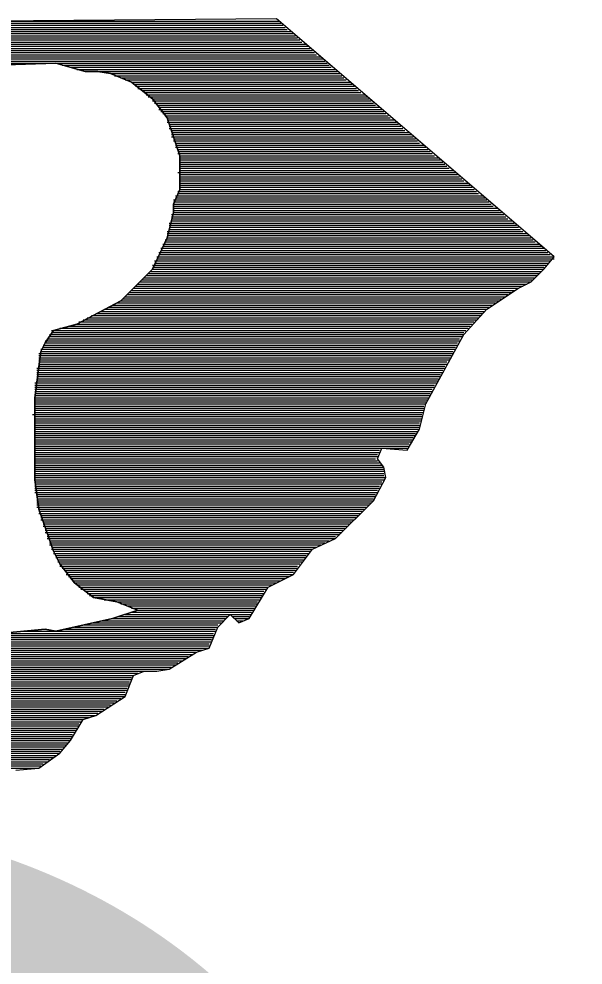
# Model space of a CAD drawing. Extents: x -796 to 2793, y -4650 to 4425.
# Drawn here: x 1914.03 to 1927.44, y 1938.44 to 1960.92 of the extents above; entities that cross this region are included whole.
import ezdxf

# ---------------------------------------------------------------- set-up
doc = ezdxf.new("R2010")
doc.units = 0
doc.layers.add('RD_HC_Data', color=7, linetype='Continuous')
doc.layers.add('RD_HC_Data_Tic', color=7, linetype='Continuous')

msp = doc.modelspace()

# ---------------------------------------------------------------- linework, layer by layer
at = {"layer": 'RD_HC_Data'}
for points in [[(1908.902, 1960.87), (1913.402, 1960.87), (1920.202, 1960.87)], [(1908.952, 1960.82), (1920.252, 1960.82)], [(1909.002, 1960.77), (1920.302, 1960.77)], [(1926.402, 1955.57), (1920.152, 1960.92), (1913.402, 1960.87)], [(1926.402, 1955.57), (1920.152, 1960.92), (1913.402, 1960.87)], [(1909.002, 1960.72), (1920.352, 1960.72)], [(1909.052, 1960.67), (1920.402, 1960.67)], [(1909.102, 1960.62), (1920.502, 1960.62)], [(1909.102, 1960.57), (1920.552, 1960.57)], [(1909.152, 1960.52), (1920.602, 1960.52)], [(1909.202, 1960.47), (1920.652, 1960.47)], [(1909.202, 1960.42), (1920.702, 1960.42)], [(1909.202, 1960.37), (1920.752, 1960.37)], [(1909.252, 1960.32), (1920.852, 1960.32)], [(1909.252, 1960.27), (1920.902, 1960.27)], [(1909.302, 1960.22), (1920.952, 1960.22)], [(1909.302, 1960.17), (1921.002, 1960.17)], [(1909.302, 1960.12), (1921.052, 1960.12)], [(1909.352, 1960.07), (1921.102, 1960.07)], [(1909.352, 1960.02), (1921.202, 1960.02)], [(1909.352, 1959.97), (1921.252, 1959.97)], [(1909.402, 1959.92), (1921.302, 1959.92)], [(1909.402, 1959.87), (1914.902, 1959.87), (1921.352, 1959.87)], [(1913.552, 1946.32), (1914.652, 1946.42), (1914.902, 1946.37), (1916.252, 1946.67), (1916.852, 1946.87), (1916.352, 1947.07), (1915.802, 1947.17), (1915.352, 1947.52), (1915.002, 1947.97), (1914.852, 1948.27), (1914.502, 1949.27), (1914.402, 1949.97), (1914.402, 1951.92), (1914.552, 1953.02), (1914.652, 1953.22), (1914.852, 1953.52), (1915.402, 1953.67), (1916.452, 1954.22), (1917.202, 1954.97), (1917.552, 1955.72), (1917.702, 1956.32), (1917.702, 1956.52), (1917.852, 1956.87), (1917.852, 1957.67), (1917.552, 1958.57), (1917.202, 1959.02), (1916.702, 1959.42), (1916.202, 1959.62), (1915.902, 1959.67), (1915.602, 1959.67), (1914.902, 1959.87), (1913.452, 1959.82)], [(1913.452, 1959.82), (1914.902, 1959.87), (1915.602, 1959.67), (1915.902, 1959.67), (1916.202, 1959.62), (1916.702, 1959.42), (1917.202, 1959.02), (1917.552, 1958.57), (1917.852, 1957.67), (1917.852, 1956.87), (1917.702, 1956.52), (1917.702, 1956.32), (1917.552, 1955.72), (1917.202, 1954.97), (1916.452, 1954.22), (1915.402, 1953.67), (1914.852, 1953.52), (1914.652, 1953.22), (1914.552, 1953.02), (1914.402, 1951.92), (1914.402, 1949.97), (1914.502, 1949.27), (1914.852, 1948.27), (1915.002, 1947.97), (1915.352, 1947.52), (1915.802, 1947.17), (1916.352, 1947.07), (1916.852, 1946.87), (1916.252, 1946.67), (1914.902, 1946.37), (1914.652, 1946.42), (1913.552, 1946.32)], [(1915.052, 1959.82), (1921.402, 1959.82)], [(1915.252, 1959.77), (1921.452, 1959.77)], [(1915.402, 1959.72), (1921.552, 1959.72)], [(1915.902, 1959.67), (1921.602, 1959.67)], [(1916.202, 1959.62), (1921.652, 1959.62)], [(1916.302, 1959.57), (1921.702, 1959.57)], [(1916.452, 1959.52), (1921.752, 1959.52)], [(1916.552, 1959.47), (1921.802, 1959.47)], [(1916.702, 1959.42), (1921.902, 1959.42)], [(1916.752, 1959.37), (1921.952, 1959.37)], [(1916.802, 1959.32), (1922.002, 1959.32)], [(1916.852, 1959.27), (1922.052, 1959.27)], [(1916.952, 1959.22), (1922.102, 1959.22)], [(1917.002, 1959.17), (1922.152, 1959.17)], [(1917.052, 1959.12), (1922.252, 1959.12)], [(1917.102, 1959.07), (1922.302, 1959.07)], [(1917.202, 1959.02), (1922.352, 1959.02)], [(1917.202, 1958.97), (1922.402, 1958.97)], [(1917.252, 1958.92), (1922.452, 1958.92)], [(1917.302, 1958.87), (1922.502, 1958.87)], [(1917.352, 1958.82), (1922.602, 1958.82)], [(1917.352, 1958.77), (1922.652, 1958.77)], [(1917.402, 1958.72), (1922.702, 1958.72)], [(1917.452, 1958.67), (1922.752, 1958.67)], [(1917.502, 1958.62), (1922.802, 1958.62)], [(1917.552, 1958.57), (1922.852, 1958.57)], [(1917.552, 1958.52), (1922.952, 1958.52)], [(1917.552, 1958.47), (1923.002, 1958.47)], [(1917.602, 1958.42), (1923.052, 1958.42)], [(1917.602, 1958.37), (1923.102, 1958.37)], [(1917.602, 1958.32), (1923.152, 1958.32)], [(1917.652, 1958.27), (1923.202, 1958.27)], [(1917.652, 1958.22), (1923.302, 1958.22)], [(1917.652, 1958.17), (1923.352, 1958.17)], [(1917.652, 1958.12), (1923.402, 1958.12)], [(1917.702, 1958.07), (1923.452, 1958.07)], [(1917.702, 1958.02), (1923.502, 1958.02)], [(1917.752, 1957.97), (1923.552, 1957.97)], [(1917.752, 1957.92), (1923.652, 1957.92)], [(1917.752, 1957.87), (1923.702, 1957.87)], [(1917.802, 1957.82), (1923.752, 1957.82)], [(1917.802, 1957.77), (1923.802, 1957.77)], [(1917.802, 1957.72), (1923.852, 1957.72)], [(1917.852, 1957.67), (1923.902, 1957.67)], [(1917.852, 1957.62), (1924.002, 1957.62)], [(1917.852, 1957.57), (1924.052, 1957.57)], [(1917.852, 1957.52), (1924.102, 1957.52)], [(1917.852, 1957.47), (1924.152, 1957.47)], [(1917.852, 1957.42), (1924.202, 1957.42)], [(1917.852, 1957.37), (1924.252, 1957.37)], [(1917.802, 1957.27), (1924.402, 1957.27)], [(1917.852, 1957.32), (1924.352, 1957.32)], [(1917.852, 1957.22), (1924.452, 1957.22)], [(1917.852, 1957.17), (1924.502, 1957.17)], [(1917.852, 1957.12), (1924.552, 1957.12)], [(1917.852, 1957.07), (1924.602, 1957.07)], [(1917.852, 1957.02), (1924.702, 1957.02)], [(1917.852, 1956.97), (1924.752, 1956.97)], [(1917.852, 1956.92), (1924.802, 1956.92)], [(1917.752, 1956.72), (1925.052, 1956.72)], [(1917.802, 1956.82), (1924.902, 1956.82)], [(1917.802, 1956.77), (1924.952, 1956.77)], [(1917.852, 1956.87), (1924.852, 1956.87)], [(1917.702, 1956.62), (1925.152, 1956.62)], [(1917.702, 1956.57), (1925.202, 1956.57)], [(1917.702, 1956.52), (1925.252, 1956.52)], [(1917.702, 1956.47), (1925.302, 1956.47)], [(1917.752, 1956.67), (1925.102, 1956.67)], [(1917.652, 1956.27), (1925.552, 1956.27)], [(1917.702, 1956.42), (1925.402, 1956.42)], [(1917.702, 1956.37), (1925.452, 1956.37)], [(1917.702, 1956.32), (1925.502, 1956.32)], [(1917.602, 1956.07), (1925.802, 1956.07)], [(1917.602, 1956.02), (1925.852, 1956.02)], [(1917.652, 1956.22), (1925.602, 1956.22)], [(1917.652, 1956.17), (1925.652, 1956.17)], [(1917.652, 1956.12), (1925.752, 1956.12)], [(1917.552, 1955.87), (1926.002, 1955.87)], [(1917.552, 1955.82), (1926.102, 1955.82)], [(1917.602, 1955.97), (1925.902, 1955.97)], [(1917.602, 1955.92), (1925.952, 1955.92)], [(1917.452, 1955.57), (1926.402, 1955.57)], [(1917.502, 1955.67), (1926.252, 1955.67)], [(1917.502, 1955.62), (1926.302, 1955.62)], [(1917.552, 1955.77), (1926.152, 1955.77)], [(1917.552, 1955.72), (1926.202, 1955.72)], [(1925.902, 1954.52), (1926.202, 1954.67), (1926.502, 1954.97), (1926.752, 1955.27), (1926.402, 1955.57)], [(1925.902, 1954.52), (1926.202, 1954.67), (1926.502, 1954.97), (1926.752, 1955.27), (1926.402, 1955.57)], [(1917.352, 1955.37), (1926.602, 1955.37)], [(1917.402, 1955.47), (1926.502, 1955.47)], [(1917.402, 1955.42), (1926.552, 1955.42)], [(1917.452, 1955.52), (1926.452, 1955.52)], [(1917.252, 1955.17), (1926.652, 1955.17)], [(1917.252, 1955.12), (1926.602, 1955.12)], [(1917.302, 1955.27), (1926.752, 1955.27)], [(1917.302, 1955.22), (1926.702, 1955.22), (1926.752, 1955.22)], [(1917.352, 1955.32), (1926.652, 1955.32)], [(1917.152, 1954.92), (1926.452, 1954.92)], [(1917.202, 1955.07), (1926.552, 1955.07)], [(1917.202, 1955.02), (1926.502, 1955.02)], [(1917.202, 1954.97), (1926.502, 1954.97)], [(1916.902, 1954.67), (1926.202, 1954.67)], [(1916.952, 1954.72), (1926.252, 1954.72)], [(1917.002, 1954.77), (1926.302, 1954.77)], [(1917.052, 1954.82), (1926.352, 1954.82)], [(1917.102, 1954.87), (1926.402, 1954.87)], [(1913.952, 1943.07), (1914.502, 1943.12), (1915.002, 1943.47), (1915.252, 1943.77), (1915.552, 1944.27), (1915.852, 1944.37), (1916.552, 1944.82), (1916.752, 1945.32), (1917.002, 1945.42), (1917.302, 1945.42), (1917.602, 1945.47), (1918.252, 1945.87), (1918.552, 1945.97), (1918.752, 1946.47), (1919.052, 1946.77), (1919.252, 1946.57), (1919.502, 1946.67), (1919.952, 1947.42), (1920.552, 1947.72), (1921.002, 1948.32), (1921.552, 1948.57), (1922.452, 1949.47), (1922.752, 1950.02), (1922.702, 1950.27), (1922.552, 1950.47), (1922.652, 1950.72), (1923.252, 1950.67), (1923.552, 1951.17), (1923.702, 1951.77), (1924.602, 1953.42), (1925.152, 1954.02), (1925.902, 1954.52)], [(1913.952, 1943.07), (1914.502, 1943.12), (1915.002, 1943.47), (1915.252, 1943.77), (1915.552, 1944.27), (1915.852, 1944.37), (1916.552, 1944.82), (1916.752, 1945.32), (1917.002, 1945.42), (1917.302, 1945.42), (1917.602, 1945.47), (1918.252, 1945.87), (1918.552, 1945.97), (1918.752, 1946.47), (1919.052, 1946.77), (1919.252, 1946.57), (1919.502, 1946.67), (1919.952, 1947.42), (1920.552, 1947.72), (1921.002, 1948.32), (1921.552, 1948.57), (1922.452, 1949.47), (1922.752, 1950.02), (1922.702, 1950.27), (1922.552, 1950.47), (1922.652, 1950.72), (1923.252, 1950.67), (1923.552, 1951.17), (1923.702, 1951.77), (1924.602, 1953.42), (1925.152, 1954.02), (1925.902, 1954.52)], [(1916.702, 1954.47), (1925.802, 1954.47)], [(1916.752, 1954.52), (1925.902, 1954.52)], [(1916.802, 1954.57), (1926.002, 1954.57)], [(1916.852, 1954.62), (1926.102, 1954.62)], [(1916.452, 1954.22), (1925.452, 1954.22)], [(1916.502, 1954.27), (1925.502, 1954.27)], [(1916.552, 1954.32), (1925.602, 1954.32)], [(1916.602, 1954.37), (1925.652, 1954.37)], [(1916.652, 1954.42), (1925.752, 1954.42)], [(1916.052, 1954.02), (1925.152, 1954.02)], [(1916.152, 1954.07), (1925.202, 1954.07)], [(1916.252, 1954.12), (1925.302, 1954.12)], [(1916.352, 1954.17), (1925.352, 1954.17)], [(1915.552, 1953.77), (1924.902, 1953.77)], [(1915.652, 1953.82), (1924.952, 1953.82)], [(1915.752, 1953.87), (1925.002, 1953.87)], [(1915.852, 1953.92), (1925.052, 1953.92)], [(1915.952, 1953.97), (1925.102, 1953.97)], [(1915.002, 1953.57), (1924.702, 1953.57)], [(1915.202, 1953.62), (1924.752, 1953.62)], [(1915.402, 1953.67), (1924.802, 1953.67)], [(1915.452, 1953.72), (1924.852, 1953.72)], [(1914.702, 1953.32), (1924.502, 1953.32)], [(1914.752, 1953.42), (1924.602, 1953.42)], [(1914.752, 1953.37), (1924.552, 1953.37)], [(1914.802, 1953.52), (1924.652, 1953.52)], [(1914.802, 1953.47), (1924.602, 1953.47)], [(1914.602, 1953.17), (1924.452, 1953.17)], [(1914.602, 1953.12), (1924.402, 1953.12)], [(1914.652, 1953.27), (1924.502, 1953.27)], [(1914.652, 1953.22), (1924.452, 1953.22)], [(1914.502, 1952.97), (1924.352, 1952.97)], [(1914.502, 1952.92), (1924.302, 1952.92)], [(1914.502, 1952.87), (1924.302, 1952.87)], [(1914.552, 1953.07), (1924.402, 1953.07)], [(1914.552, 1953.02), (1924.352, 1953.02)], [(1914.502, 1952.82), (1924.252, 1952.82)], [(1914.502, 1952.77), (1924.202, 1952.77)], [(1914.502, 1952.72), (1924.202, 1952.72)], [(1914.502, 1952.67), (1924.152, 1952.67)], [(1914.452, 1952.62), (1924.152, 1952.62)], [(1914.452, 1952.57), (1924.102, 1952.57)], [(1914.452, 1952.52), (1924.102, 1952.52)], [(1914.452, 1952.47), (1924.052, 1952.47)], [(1914.452, 1952.42), (1924.052, 1952.42)], [(1914.402, 1952.27), (1923.952, 1952.27)], [(1914.402, 1952.22), (1923.902, 1952.22)], [(1914.452, 1952.37), (1924.002, 1952.37)], [(1914.452, 1952.32), (1924.002, 1952.32)], [(1914.402, 1952.17), (1923.902, 1952.17)], [(1914.402, 1952.12), (1923.852, 1952.12)], [(1914.402, 1952.07), (1923.852, 1952.07)], [(1914.402, 1952.02), (1923.802, 1952.02)], [(1914.402, 1951.97), (1923.802, 1951.97)], [(1914.402, 1951.92), (1923.752, 1951.92)], [(1914.402, 1951.87), (1923.752, 1951.87)], [(1914.402, 1951.82), (1923.702, 1951.82)], [(1914.402, 1951.77), (1923.702, 1951.77)], [(1914.352, 1951.52), (1923.602, 1951.52)], [(1914.402, 1951.72), (1923.652, 1951.72)], [(1914.402, 1951.67), (1923.652, 1951.67)], [(1914.402, 1951.62), (1923.652, 1951.62)], [(1914.402, 1951.57), (1923.652, 1951.57)], [(1914.402, 1951.47), (1923.602, 1951.47)], [(1914.402, 1951.42), (1923.602, 1951.42)], [(1914.402, 1951.37), (1923.602, 1951.37)], [(1914.402, 1951.32), (1923.552, 1951.32)], [(1914.402, 1951.27), (1923.552, 1951.27)], [(1914.402, 1951.22), (1923.552, 1951.22)], [(1914.402, 1951.17), (1923.552, 1951.17)], [(1914.402, 1951.12), (1923.502, 1951.12)], [(1914.402, 1951.07), (1923.452, 1951.07)], [(1914.402, 1951.02), (1923.452, 1951.02)], [(1914.402, 1950.97), (1923.402, 1950.97)], [(1914.402, 1950.92), (1923.402, 1950.92)], [(1914.402, 1950.87), (1923.352, 1950.87)], [(1914.402, 1950.82), (1923.302, 1950.82)], [(1914.402, 1950.77), (1923.302, 1950.77)], [(1914.402, 1950.72), (1922.652, 1950.72), (1923.252, 1950.72)], [(1914.402, 1950.67), (1922.602, 1950.67)], [(1914.402, 1950.62), (1922.602, 1950.62)], [(1914.402, 1950.57), (1922.552, 1950.57)], [(1914.402, 1950.52), (1922.552, 1950.52)], [(1914.402, 1950.47), (1922.502, 1950.47)], [(1914.402, 1950.42), (1922.552, 1950.42)], [(1914.402, 1950.37), (1922.602, 1950.37)], [(1914.402, 1950.32), (1922.652, 1950.32)], [(1914.402, 1950.27), (1922.702, 1950.27)], [(1914.402, 1950.22), (1922.702, 1950.22)], [(1914.402, 1950.17), (1922.702, 1950.17)], [(1914.402, 1950.12), (1922.702, 1950.12)], [(1914.402, 1950.07), (1922.702, 1950.07)], [(1914.402, 1950.02), (1922.752, 1950.02)], [(1914.402, 1949.97), (1922.702, 1949.97)], [(1914.402, 1949.92), (1922.652, 1949.92)], [(1914.402, 1949.87), (1922.652, 1949.87)], [(1914.402, 1949.82), (1922.602, 1949.82)], [(1914.402, 1949.77), (1922.602, 1949.77)], [(1914.402, 1949.72), (1922.552, 1949.72)], [(1914.402, 1949.67), (1922.552, 1949.67)], [(1914.452, 1949.62), (1922.502, 1949.62)], [(1914.452, 1949.57), (1922.502, 1949.57)], [(1914.452, 1949.52), (1922.452, 1949.52)], [(1914.452, 1949.47), (1922.452, 1949.47)], [(1914.452, 1949.42), (1922.402, 1949.42)], [(1914.452, 1949.37), (1922.352, 1949.37)], [(1914.452, 1949.32), (1922.302, 1949.32)], [(1914.502, 1949.27), (1922.252, 1949.27)], [(1914.502, 1949.22), (1922.202, 1949.22)], [(1914.502, 1949.17), (1922.152, 1949.17)], [(1914.552, 1949.12), (1922.102, 1949.12)], [(1914.552, 1949.07), (1922.052, 1949.07)], [(1914.552, 1949.02), (1922.002, 1949.02)], [(1914.602, 1948.97), (1921.952, 1948.97)], [(1914.602, 1948.92), (1921.902, 1948.92)], [(1914.602, 1948.87), (1921.852, 1948.87)], [(1914.652, 1948.82), (1921.802, 1948.82)], [(1914.652, 1948.77), (1921.752, 1948.77)], [(1914.652, 1948.72), (1921.702, 1948.72)], [(1914.702, 1948.67), (1921.652, 1948.67)], [(1914.702, 1948.62), (1921.552, 1948.62)], [(1914.702, 1948.57), (1921.552, 1948.57)], [(1914.752, 1948.52), (1921.402, 1948.52)], [(1914.752, 1948.47), (1921.302, 1948.47)], [(1914.752, 1948.42), (1921.202, 1948.42)], [(1914.802, 1948.37), (1921.102, 1948.37)], [(1914.802, 1948.32), (1921.002, 1948.32)], [(1914.852, 1948.27), (1920.952, 1948.27)], [(1914.852, 1948.22), (1920.902, 1948.22)], [(1914.902, 1948.17), (1920.852, 1948.17)], [(1914.902, 1948.12), (1920.852, 1948.12)], [(1914.952, 1948.07), (1920.802, 1948.07)], [(1914.952, 1948.02), (1920.752, 1948.02)], [(1915.002, 1947.97), (1920.702, 1947.97)], [(1915.002, 1947.92), (1920.652, 1947.92)], [(1915.052, 1947.87), (1920.652, 1947.87)], [(1915.102, 1947.82), (1920.602, 1947.82)], [(1915.152, 1947.77), (1920.552, 1947.77)], [(1915.152, 1947.72), (1920.552, 1947.72)], [(1915.202, 1947.67), (1920.452, 1947.67)], [(1915.252, 1947.62), (1920.352, 1947.62)], [(1915.302, 1947.57), (1920.252, 1947.57)], [(1915.352, 1947.52), (1920.152, 1947.52)], [(1915.402, 1947.47), (1920.052, 1947.47)], [(1915.452, 1947.42), (1919.952, 1947.42)], [(1915.502, 1947.37), (1919.902, 1947.37)], [(1915.602, 1947.32), (1919.852, 1947.32)], [(1915.652, 1947.27), (1919.852, 1947.27)], [(1915.702, 1947.22), (1919.802, 1947.22)], [(1915.802, 1947.17), (1919.802, 1947.17)], [(1916.052, 1947.12), (1919.752, 1947.12)], [(1916.352, 1947.07), (1919.702, 1947.07)], [(1916.452, 1947.02), (1919.702, 1947.02)], [(1916.602, 1946.97), (1919.652, 1946.97)], [(1916.702, 1946.92), (1919.652, 1946.92)], [(1916.702, 1946.82), (1919.552, 1946.82)], [(1916.852, 1946.87), (1919.602, 1946.87)], [(1915.802, 1946.57), (1918.852, 1946.57)], [(1916.002, 1946.62), (1918.902, 1946.62)], [(1916.252, 1946.67), (1918.952, 1946.67)], [(1916.402, 1946.72), (1919.002, 1946.72)], [(1916.552, 1946.77), (1919.052, 1946.77), (1919.552, 1946.77)], [(1919.102, 1946.72), (1919.502, 1946.72)], [(1919.152, 1946.67), (1919.502, 1946.67)], [(1919.202, 1946.62), (1919.352, 1946.62)], [(1914.102, 1946.37), (1914.902, 1946.37), (1918.702, 1946.37)], [(1915.102, 1946.42), (1918.702, 1946.42)], [(1915.352, 1946.47), (1918.752, 1946.47)], [(1915.552, 1946.52), (1918.752, 1946.52)], [(1909.452, 1946.12), (1918.602, 1946.12)], [(1913.002, 1946.17), (1918.602, 1946.17)], [(1913.152, 1946.22), (1918.652, 1946.22)], [(1913.352, 1946.27), (1918.652, 1946.27)], [(1913.552, 1946.32), (1918.652, 1946.32)], [(1909.502, 1946.07), (1918.552, 1946.07)], [(1909.502, 1946.02), (1918.552, 1946.02)], [(1909.502, 1945.97), (1918.552, 1945.97)], [(1909.552, 1945.92), (1918.402, 1945.92)], [(1909.552, 1945.87), (1918.252, 1945.87)], [(1909.552, 1945.82), (1918.152, 1945.82)], [(1909.552, 1945.77), (1918.052, 1945.77)], [(1909.552, 1945.72), (1918.002, 1945.72)], [(1909.552, 1945.67), (1917.902, 1945.67)], [(1909.552, 1945.62), (1917.802, 1945.62)], [(1909.602, 1945.57), (1917.752, 1945.57)], [(1909.602, 1945.52), (1917.652, 1945.52)], [(1909.602, 1945.47), (1917.602, 1945.47)], [(1909.602, 1945.42), (1917.002, 1945.42), (1917.302, 1945.42)], [(1909.602, 1945.37), (1916.852, 1945.37)], [(1909.602, 1945.32), (1916.752, 1945.32)], [(1909.602, 1945.27), (1916.702, 1945.27)], [(1909.652, 1945.22), (1916.702, 1945.22)], [(1909.652, 1945.17), (1916.652, 1945.17)], [(1909.652, 1945.12), (1916.652, 1945.12)], [(1909.652, 1945.07), (1916.652, 1945.07)], [(1909.652, 1945.02), (1916.602, 1945.02)], [(1909.652, 1944.97), (1916.602, 1944.97)], [(1909.652, 1944.92), (1916.552, 1944.92)], [(1909.702, 1944.87), (1916.552, 1944.87)], [(1909.702, 1944.82), (1916.552, 1944.82)], [(1909.752, 1944.77), (1916.452, 1944.77)], [(1909.752, 1944.72), (1916.352, 1944.72)], [(1909.802, 1944.67), (1916.302, 1944.67)], [(1909.802, 1944.62), (1916.202, 1944.62)], [(1909.852, 1944.57), (1916.152, 1944.57)], [(1909.852, 1944.52), (1916.052, 1944.52)], [(1909.852, 1944.47), (1916.002, 1944.47)], [(1909.952, 1944.42), (1915.902, 1944.42)], [(1910.002, 1944.37), (1915.852, 1944.37)], [(1910.052, 1944.32), (1915.702, 1944.32)], [(1910.102, 1944.27), (1915.552, 1944.27)], [(1910.152, 1944.22), (1915.502, 1944.22)], [(1910.202, 1944.17), (1915.452, 1944.17)], [(1910.252, 1944.12), (1915.452, 1944.12)], [(1910.302, 1944.07), (1915.402, 1944.07)], [(1910.352, 1944.02), (1915.402, 1944.02)], [(1910.402, 1943.97), (1915.352, 1943.97)], [(1910.452, 1943.92), (1915.302, 1943.92)], [(1910.502, 1943.87), (1915.302, 1943.87)], [(1910.502, 1943.82), (1915.252, 1943.82)], [(1910.552, 1943.77), (1915.252, 1943.77)], [(1910.552, 1943.72), (1915.202, 1943.72)], [(1910.602, 1943.67), (1915.152, 1943.67)], [(1910.652, 1943.62), (1915.102, 1943.62)], [(1910.652, 1943.57), (1915.052, 1943.57)], [(1910.702, 1943.52), (1915.002, 1943.52)], [(1910.702, 1943.47), (1915.002, 1943.47)], [(1910.752, 1943.42), (1914.902, 1943.42)], [(1910.752, 1943.37), (1914.852, 1943.37)], [(1910.802, 1943.32), (1914.752, 1943.32)], [(1910.802, 1943.27), (1914.702, 1943.27)], [(1910.802, 1943.22), (1914.602, 1943.22)], [(1910.852, 1943.17), (1914.552, 1943.17)], [(1910.852, 1943.12), (1914.502, 1943.12)]]:
    msp.add_lwpolyline(points, dxfattribs=at)

# ---------------------------------------------------------------- texts
at = {"layer": 'RD_HC_Data_Tic'}
msp.add_text('PROPOSED PLANS', height=37.5, dxfattribs=at).set_placement((1745.732, 1903.926))

doc.saveas('drawing.dxf')
